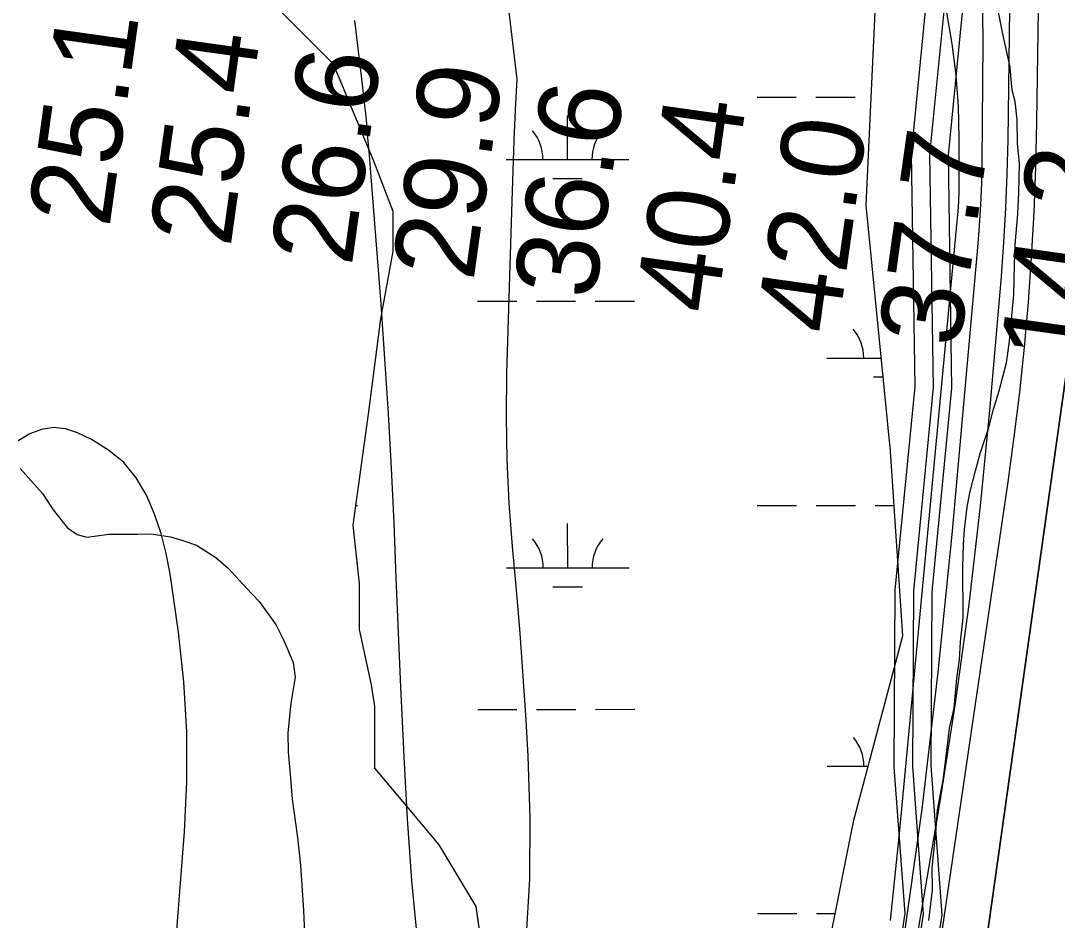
# Model space of a CAD drawing. Extents: x 3279314 to 3317160, y 734079 to 759431.
# Drawn here: x 3308325 to 3309171, y 743379 to 744113 of the extents above; entities that cross this region are included whole.
import ezdxf

# ---------------------------------------------------------------- set-up
doc = ezdxf.new("R2010")
doc.units = 0
for name, color, linetype in [('V-RIVR-RANG', 7, 'Continuous'), ('V-ROAD-CNTR', 7, 'Continuous'), ('V-SITE-VEGE', 7, 'Continuous'), ('V-TOPO-DPTH', 7, 'Continuous'), ('V-TOPO-MAJR', 7, 'Continuous'), ('V-TOPO-MINR', 7, 'Continuous'), ('V-TOPO-SHOR', 7, 'Continuous'), ('V-WETL-SWMP', 7, 'Continuous')]:
    doc.layers.add(name, color=color, linetype=linetype)

msp = doc.modelspace()

# ---------------------------------------------------------------- linework, layer by layer
at = {"layer": 'V-ROAD-CNTR'}
for points in [[(3309056.5, 745216.85), (3309074.76, 744998.68), (3309085.02, 744855.89), (3309073.21, 744699.91), (3309076.08, 744569.57), (3309064.86, 744481.5), (3309019.14, 744305.86), (3309048.74, 744229.89), (3309080.38, 744145.32), (3309066.43, 744003.64), (3309069.35, 743813.81), (3309053.17, 743647.86), (3309052.39, 743504.79), (3309061.3, 743384.52), (3309047.13, 743291.03)], [(3309056.5, 745216.85), (3309074.76, 744998.68), (3309085.02, 744855.89), (3309073.21, 744699.91), (3309076.08, 744569.57), (3309064.86, 744481.5), (3309019.14, 744305.86), (3309048.74, 744229.89), (3309080.38, 744145.32), (3309066.43, 744003.64), (3309069.35, 743813.81), (3309053.17, 743647.86), (3309052.39, 743504.79), (3309061.3, 743384.52), (3309047.13, 743291.03)], [(3309071.42, 745218.51), (3309089.71, 744999.84), (3309100.07, 744855.86), (3309088.22, 744699.51), (3309091.1, 744568.78), (3309079.62, 744478.65), (3309034.88, 744306.78), (3309062.75, 744235.24), (3309095.65, 744147.31), (3309081.44, 744003.02), (3309084.37, 743813.2), (3309068.17, 743647.09), (3309067.39, 743505.31), (3309076.38, 743383.94), (3309062.37, 743291.47)], [(3309041.59, 745215.18), (3309059.8, 744997.52), (3309069.98, 744855.92), (3309058.2, 744700.31), (3309061.06, 744570.35), (3309050.1, 744484.35), (3309003.4, 744304.93), (3309034.72, 744224.54), (3309065.11, 744143.32), (3309051.42, 744004.26), (3309054.34, 743814.43), (3309038.18, 743648.63), (3309037.38, 743504.28), (3309046.21, 743385.09), (3309031.9, 743290.58)]]:
    msp.add_lwpolyline(points, dxfattribs=at)
at = {"layer": 'V-SITE-VEGE'}
for points in [[(3308527.58, 744130.18), (3308580.25, 744077.47), (3308613.17, 743998.41), (3308628.78, 743957.36), (3308628.78, 743924.77), (3308618.76, 743869.61), (3308608.74, 743791.89), (3308596.21, 743701.63), (3308601.22, 743653.99), (3308601.22, 743616.39), (3308611.24, 743571.26), (3308613.75, 743553.71), (3308613.75, 743503.57), (3308641.3, 743470.97), (3308666.35, 743440.89), (3308696.42, 743390.74), (3308701.43, 743355.65)], [(3309065.73, 743379.32), (3309068.69, 743404.39), (3309068.56, 743422.39), (3309071.5, 743450.6), (3309072.93, 743469.39), (3309077.46, 743493.69), (3309079.69, 743510.93), (3309082.65, 743536), (3309086.45, 743552.46), (3309088.63, 743576.74), (3309090.88, 743591.63), (3309091.56, 743606.51), (3309093.77, 743626.1), (3309093.48, 743667.58), (3309094.14, 743685.59), (3309094.84, 743698.12), (3309097.06, 743716.14), (3309099.33, 743727.9), (3309103.9, 743745.93), (3309107.72, 743760.05), (3309114.62, 743781.23), (3309118.43, 743796.13), (3309123.02, 743811.04), (3309129.13, 743833.78), (3309131.37, 743849.45), (3309135.01, 743889.4), (3309135.62, 743913.67), (3309136.29, 743930.11), (3309138.46, 743955.18), (3309139.13, 743972.41), (3309139.74, 743996.68), (3309138.07, 744012.32), (3309137.93, 744031.89), (3309136.26, 744046.75), (3309133.85, 744056.13), (3309133.01, 744064.73), (3309132.16, 744074.9), (3309126.5, 744100.7), (3309122.44, 744121.02)]]:
    msp.add_lwpolyline(points, dxfattribs=at)
at = {"layer": 'V-TOPO-DPTH'}
msp.add_lwpolyline([(3308648.24, 741639.89), (3308750.08, 741827.63), (3308772.47, 741869.55), (3308794.5, 741911.67), (3308815.99, 741954.06), (3308837.11, 741996.64), (3308851.18, 742025.48), (3308864.52, 742053.98), (3308877.23, 742082.75), (3308888.99, 742111.92), (3308900.13, 742141.35), (3309062.23, 743003.8), (3309194.94, 743946.45)], dxfattribs=at)
at = {"layer": 'V-TOPO-MAJR'}
for points in [[(3308973.44, 745250.8), (3309025.91, 744930.31), (3309075.68, 744489.23), (3309081.31, 744439.95), (3309087.03, 744390.69), (3309092.88, 744341.45), (3309098.82, 744292.21), (3309103.85, 744242.93), (3309107.59, 744193.57), (3309109.39, 744144.11), (3309109.9, 744094.58), (3309108.99, 743997.67), (3309108.62, 743980.22), (3309107.96, 743962.78), (3309106.89, 743945.37), (3309105.54, 743927.97), (3309084.54, 743693.79), (3309073.18, 743581.75), (3309060.07, 743469.94), (3309044.36, 743358.47)], [(3308649.16, 743361.24), (3308644.41, 743411.67), (3308640.8, 743462.19), (3308637.96, 743512.78), (3308637.42, 743524.75), (3308635.44, 743569.4), (3308633.51, 743614.05), (3308631.62, 743658.7), (3308629.77, 743703.36), (3308627.7, 743748), (3308625.3, 743792.62), (3308622.41, 743837.21), (3308619.18, 743881.78), (3308609.75, 744002.88), (3308608.54, 744017.34), (3308607.2, 744031.79), (3308605.68, 744046.22), (3308604.03, 744060.63), (3308597.73, 744112.97)]]:
    msp.add_lwpolyline(points, dxfattribs=at)
at = {"layer": 'V-TOPO-MINR'}
for points in [[(3308737.59, 743363.02), (3308740.52, 743413.01), (3308740.74, 743463.08), (3308739.15, 743513.2), (3308737.41, 743542.81), (3308735.13, 743578.16), (3308732.6, 743613.49), (3308729.67, 743648.79), (3308726.49, 743684.07), (3308723.78, 743719.36), (3308721.96, 743754.67), (3308721.47, 743790.03), (3308721.87, 743825.42), (3308726.1, 743965.55), (3308726.93, 743990.41), (3308727.85, 744015.26), (3308728.92, 744040.11), (3308730.09, 744064.95), (3308626, 744938.93), (3308616.24, 745810.6)], [(3309159.48, 744432.48), (3309153.69, 744030.35), (3309152.8, 743993.54), (3309151.42, 743956.74), (3309149.31, 743919.99), (3309146.72, 743883.25), (3309143.41, 743846.58), (3309139.61, 743809.96), (3309135.1, 743773.42), (3309130.11, 743736.93), (3309032.85, 743074.56)], [(3309133.19, 744251.5), (3309130.13, 744015.74), (3309129.46, 743987.83), (3309128.4, 743959.94), (3309126.73, 743932.08), (3309124.67, 743904.24), (3309115.64, 743798.1), (3309107.75, 743717.33), (3309098.52, 743636.73), (3309087.28, 743556.38), (3309074.69, 743476.21), (3309003.17, 743054.94)], [(3309080.08, 744119.36), (3309084.5, 744093.95), (3309087.87, 744068.44), (3309089.65, 744042.77), (3309090.39, 744017), (3309090.3, 743981.63), (3309090.17, 743973.47), (3309089.89, 743965.31), (3309089.38, 743957.16), (3309088.73, 743949.01), (3309041.67, 743450.17), (3309034.22, 743379.38)], [(3309194.94, 743946.45), (3309062.23, 743003.8), (3308900.13, 742141.35), (3308888.99, 742111.92), (3308877.23, 742082.75), (3308864.52, 742053.98), (3308851.18, 742025.48), (3308837.11, 741996.64), (3308815.99, 741954.06), (3308794.5, 741911.67), (3308772.47, 741869.55), (3308750.08, 741827.63), (3308648.24, 741639.89)], [(3308442.17, 743235.79), (3308459.03, 743451.48), (3308460.88, 743492.29), (3308460.94, 743533.05), (3308458.32, 743573.72), (3308453.93, 743614.33), (3308447.18, 743661.97), (3308444.07, 743678.51), (3308440.01, 743694.75), (3308434.5, 743710.57), (3308428.03, 743726.1), (3308419.53, 743740.13), (3308409.48, 743752.62), (3308397.08, 743762.78), (3308383.12, 743771.39), (3308371.73, 743776.87), (3308361.91, 743779.92), (3308352.13, 743781.11), (3308342.41, 743779.5), (3308332.73, 743776.02), (3308323.46, 743770.39)]]:
    msp.add_lwpolyline(points, dxfattribs=at)
at = {"layer": 'V-TOPO-SHOR'}
for points in [[(3308325, 743747.59), (3308343.15, 743727.37), (3308351.85, 743714.12), (3308363.69, 743699.33), (3308371.56, 743693.91), (3308379.4, 743691.61), (3308385.66, 743692.44), (3308397.39, 743694.08), (3308405.22, 743694.14), (3308420.87, 743694.24), (3308431.83, 743694.32), (3308447.5, 743692.08)], [(3308447.5, 743692.08), (3308457.7, 743689.02), (3308468.69, 743685.18), (3308484.41, 743675.11), (3308494.65, 743666.58), (3308509.63, 743650.24), (3308519.89, 743639.35), (3308533.32, 743620.66), (3308539.67, 743608.18), (3308547.63, 743589.45), (3308549.27, 743577.71), (3308545.51, 743556.55), (3308543.33, 743532.27), (3308543.44, 743516.61), (3308545.12, 743498.62), (3308546.83, 743478.28), (3308550.96, 743447), (3308553.47, 743424.31), (3308556.07, 743387.54), (3308557.02, 743362.5)]]:
    msp.add_lwpolyline(points, dxfattribs=at)
at = {"layer": 'V-WETL-SWMP'}
for p, q in [((3309014.58, 743962.38), (3309034.62, 744383.58)), ((3309014.58, 743962.38), (3309034.62, 744383.58)), ((3308527.58, 744130.18), (3308580.25, 744077.47)), ((3308527.58, 744130.18), (3308580.25, 744077.47)), ((3308580.25, 744077.47), (3308613.17, 743998.41)), ((3308580.25, 744077.47), (3308613.17, 743998.41)), ((3308591.63, 744050.13), (3308599.84, 744050.14)), ((3308925.74, 744050.3), (3308957.74, 744050.32)), ((3308973.74, 744050.33), (3309005.74, 744050.34)), ((3308771.18, 743999.48), (3308771.16, 744035.48)), ((3308721.18, 743999.46), (3308821.18, 743999.51)), ((3308613.17, 743998.41), (3308628.77, 743957.36)), ((3308613.17, 743998.41), (3308628.77, 743957.36)), ((3308759.18, 743984.04), (3308783.18, 743984.06)), ((3308628.77, 743957.36), (3308628.77, 743924.76)), ((3308628.77, 743957.36), (3308628.77, 743924.76)), ((3309034.62, 743761.81), (3309014.58, 743962.38)), ((3309034.62, 743761.81), (3309014.58, 743962.38)), ((3308628.77, 743924.76), (3308618.75, 743869.61)), ((3308628.77, 743924.76), (3308618.75, 743869.61)), ((3308697.83, 743884.01), (3308729.83, 743884.03)), ((3308745.83, 743884.04), (3308777.83, 743884.05)), ((3308793.83, 743884.06), (3308825.83, 743884.08)), ((3308618.75, 743869.61), (3308608.73, 743791.88)), ((3308618.75, 743869.61), (3308608.73, 743791.88)), ((3308982.7, 743837.73), (3309027.03, 743837.75)), ((3309020.7, 743822.32), (3309028.57, 743822.32)), ((3308608.73, 743791.88), (3308596.21, 743701.63)), ((3308608.73, 743791.88), (3308596.21, 743701.63)), ((3309044.64, 743611.38), (3309034.62, 743761.81)), ((3309044.64, 743611.38), (3309034.62, 743761.81)), ((3308598.4, 743717.46), (3308600.01, 743717.46)), ((3308925.91, 743717.63), (3308957.91, 743717.64)), ((3308973.91, 743717.65), (3309005.91, 743717.67)), ((3309021.91, 743717.68), (3309037.56, 743717.68)), ((3308596.21, 743701.63), (3308601.22, 743653.99)), ((3308596.21, 743701.63), (3308601.22, 743653.99)), ((3308771.35, 743666.81), (3308771.33, 743702.81)), ((3308721.35, 743666.78), (3308821.35, 743666.83)), ((3308601.22, 743653.99), (3308601.22, 743616.38)), ((3308601.22, 743653.99), (3308601.22, 743616.38)), ((3308759.35, 743651.37), (3308783.35, 743651.38)), ((3308601.22, 743616.38), (3308611.24, 743571.26)), ((3308601.22, 743616.38), (3308611.24, 743571.26)), ((3309004.56, 743460.95), (3309044.64, 743611.38)), ((3309004.56, 743460.95), (3309044.64, 743611.38)), ((3308611.24, 743571.26), (3308613.74, 743553.71)), ((3308611.24, 743571.26), (3308613.74, 743553.71)), ((3308613.74, 743553.71), (3308613.74, 743503.56)), ((3308613.74, 743553.71), (3308613.74, 743503.56)), ((3308698, 743551.34), (3308730, 743551.35)), ((3308746, 743551.36), (3308778, 743551.38)), ((3308794, 743551.39), (3308826, 743551.4)), ((3308613.74, 743503.56), (3308641.3, 743470.97)), ((3308613.74, 743503.56), (3308641.3, 743470.97)), ((3308982.87, 743505.05), (3309016.31, 743505.07)), ((3308641.3, 743470.97), (3308666.35, 743440.89)), ((3308641.3, 743470.97), (3308666.35, 743440.89)), ((3308974.49, 743310.52), (3309004.56, 743460.95)), ((3308974.49, 743310.52), (3309004.56, 743460.95)), ((3308666.35, 743440.89), (3308696.41, 743390.74)), ((3308666.35, 743440.89), (3308696.41, 743390.74)), ((3308696.41, 743390.74), (3308701.42, 743355.64)), ((3308696.41, 743390.74), (3308701.42, 743355.64)), ((3308926.08, 743384.95), (3308958.08, 743384.97)), ((3308974.08, 743384.98), (3308989.38, 743384.98))]:
    msp.add_line(p, q, dxfattribs=at)
for centre, start, end in [((3308715.93, 743999.93), 359.25735, 40.801), ((3308826.42, 743999.98), 139.25734, 180.801), ((3308977.45, 743838.2), 359.25735, 40.801), ((3308716.1, 743667.25), 359.25735, 40.801), ((3308826.59, 743667.31), 139.25734, 180.801), ((3308977.62, 743505.52), 359.25735, 40.801)]:
    msp.add_arc(centre, 35.25, start, end, dxfattribs=at)

# ---------------------------------------------------------------- texts
at = {"layer": 'V-RIVR-RANG'}
for s, p in [('25.1', (3308397.63, 743943.23)), ('25.4', (3308496.36, 743927.23)), ('26.6', (3308595.17, 743911.75)), ('29.9', (3308694.45, 743899.66)), ('36.6', (3308793.3, 743884.44)), ('40.4', (3308892.61, 743872.62)), ('42.0', (3308991.28, 743856.09)), ('37.7', (3309090.74, 743845.31)), ('14.2', (3309189.81, 743831.66))]:
    msp.add_text(s, height=67, rotation=82.00833, dxfattribs=at).set_placement(p)

doc.saveas('drawing.dxf')
